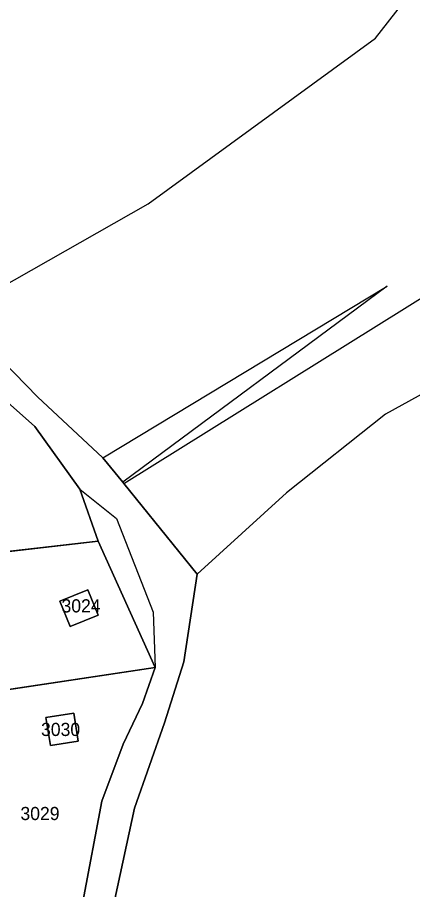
# Model space of a CAD drawing. Extents: x -262715 to -259381, y -1237238 to -1231182.
# Drawn here: x -260170 to -260109.9, y -1234238.6 to -1234106 of the extents above; entities that cross this region are included whole.
import ezdxf

# ---------------------------------------------------------------- set-up
doc = ezdxf.new("R2010")
doc.units = 0
for name, color, linetype in [('body_kn', 7, 'Continuous'), ('kladpar_druhypozemkov', 7, 'Continuous'), ('kladpar_hranice', 7, 'Continuous'), ('kladpar_parcelnecisla', 7, 'Continuous'), ('kladpar_plochy', 7, 'Continuous'), ('zappar_hrandruhpozemk', 7, 'Continuous')]:
    doc.layers.add(name, color=color, linetype=linetype)

msp = doc.modelspace()

# ---------------------------------------------------------------- linework, layer by layer
at = {"layer": 'body_kn'}
for p, q in [((-260115.54, -1234109.12), (-260115.54, -1234109.12)), ((-260150.13, -1234134.3), (-260150.13, -1234134.3)), ((-260113.76, -1234146.85), (-260113.76, -1234146.85)), ((-260166.97, -1234163.69), (-260166.97, -1234163.69)), ((-260114, -1234166.31), (-260114, -1234166.31)), ((-260167.38, -1234168.2), (-260167.38, -1234168.2)), ((-260157.01, -1234172.94), (-260157.01, -1234172.94)), ((-260157.01, -1234172.94), (-260157.01, -1234172.94)), ((-260153.99, -1234176.68), (-260153.99, -1234176.68)), ((-260153.83, -1234176.87), (-260153.83, -1234176.87)), ((-260153.83, -1234176.87), (-260153.83, -1234176.87)), ((-260160.49, -1234177.75), (-260160.49, -1234177.75)), ((-260160.49, -1234177.75), (-260160.49, -1234177.75)), ((-260129.07, -1234178.28), (-260129.07, -1234178.28)), ((-260154.96, -1234182.21), (-260154.96, -1234182.21)), ((-260157.73, -1234185.65), (-260157.73, -1234185.65)), ((-260157.73, -1234185.65), (-260157.73, -1234185.65)), ((-260142.68, -1234190.65), (-260142.68, -1234190.65)), ((-260159.29, -1234193.03), (-260159.29, -1234193.03)), ((-260159.29, -1234193.03), (-260159.29, -1234193.03)), ((-260163.55, -1234194.75), (-260163.55, -1234194.75)), ((-260157.71, -1234196.92), (-260157.71, -1234196.92)), ((-260149.35, -1234196.45), (-260149.35, -1234196.45)), ((-260161.98, -1234198.64), (-260161.98, -1234198.64)), ((-260149.04, -1234204.84), (-260149.04, -1234204.84)), ((-260149.04, -1234204.84), (-260149.04, -1234204.84)), ((-260144.69, -1234203.99), (-260144.69, -1234203.99)), ((-260150.99, -1234210.36), (-260150.99, -1234210.36)), ((-260161.43, -1234211.79), (-260161.43, -1234211.79)), ((-260161.43, -1234211.79), (-260161.43, -1234211.79)), ((-260165.67, -1234212.47), (-260165.67, -1234212.47)), ((-260147.64, -1234213.29), (-260147.64, -1234213.29)), ((-260165, -1234216.72), (-260165, -1234216.72)), ((-260160.75, -1234216.04), (-260160.75, -1234216.04)), ((-260153.93, -1234216.53), (-260153.93, -1234216.53)), ((-260157.15, -1234225.18), (-260157.15, -1234225.18)), ((-260152.21, -1234226.25), (-260152.21, -1234226.25))]:
    msp.add_line(p, q, dxfattribs=at)
at = {"layer": 'kladpar_druhypozemkov'}
for p, q in [((-260160.29, -1234194.67), (-260160.29, -1234194.67)), ((-260162.88, -1234212.82), (-260162.88, -1234212.82)), ((-260167.08, -1234226.11), (-260167.08, -1234226.11))]:
    msp.add_line(p, q, dxfattribs=at)
at = {"layer": 'kladpar_hranice'}
for points in [[(-260155.18, -1234240.08), (-260152.21, -1234226.25), (-260147.64, -1234213.29), (-260144.69, -1234203.99), (-260142.68, -1234190.65), (-260153.83, -1234176.87), (-260153.99, -1234176.68), (-260157.01, -1234172.94), (-260166.97, -1234163.69), (-260179.39, -1234150.94), (-260187.72, -1234146.01), (-260194.18, -1234141.41), (-260213.36, -1234124.7), (-260221.25, -1234117.82), (-260232.33, -1234091.14), (-260239.1, -1234082.15), (-260247.05, -1234078.03), (-260247, -1234060.11), (-260246.24, -1234037.08), (-260249.7, -1234026.34)], [(-260160.05, -1234240.51), (-260157.15, -1234225.18), (-260153.93, -1234216.53), (-260150.99, -1234210.36), (-260149.04, -1234204.84), (-260157.73, -1234185.65), (-260160.49, -1234177.75), (-260167.38, -1234168.2), (-260181.68, -1234155.5), (-260191.9, -1234146.71), (-260198.65, -1234141.55), (-260224.07, -1234122.04), (-260230.23, -1234106.04), (-260235.25, -1234093.01), (-260240.36, -1234085.21), (-260243.81, -1234083.53), (-260247.71, -1234081.63), (-260248.74, -1234081.13), (-260247.05, -1234078.03)], [(-260247.05, -1234078.03), (-260239.1, -1234082.15), (-260232.33, -1234091.14), (-260221.25, -1234117.82), (-260213.36, -1234124.7), (-260194.18, -1234141.41), (-260187.72, -1234146.01), (-260179.39, -1234150.94), (-260166.97, -1234163.69), (-260157.01, -1234172.94), (-260153.99, -1234176.68), (-260153.83, -1234176.87), (-260142.68, -1234190.65), (-260144.69, -1234203.99), (-260147.64, -1234213.29), (-260152.21, -1234226.25), (-260155.18, -1234240.08)], [(-260191.9, -1234146.71), (-260181.68, -1234155.5), (-260167.38, -1234168.2), (-260160.49, -1234177.75), (-260157.73, -1234185.65), (-260185.76, -1234188.83), (-260186.32, -1234183.47), (-260189.42, -1234162.26), (-260191.9, -1234146.71)], [(-260183.35, -1234204.22), (-260185.76, -1234188.83), (-260157.73, -1234185.65)], [(-260157.73, -1234185.65), (-260149.04, -1234204.84), (-260181.78, -1234209.78), (-260183.35, -1234204.22)], [(-260163.55, -1234194.75), (-260161.98, -1234198.64), (-260157.71, -1234196.92), (-260159.29, -1234193.03), (-260163.55, -1234194.75)], [(-260159.29, -1234193.03), (-260157.71, -1234196.92), (-260161.98, -1234198.64), (-260163.55, -1234194.75), (-260159.29, -1234193.03)], [(-260176.38, -1234242.78), (-260179.06, -1234225.27), (-260181.78, -1234209.78), (-260149.04, -1234204.84)], [(-260149.04, -1234204.84), (-260150.99, -1234210.36), (-260153.93, -1234216.53), (-260157.15, -1234225.18), (-260160.05, -1234240.51), (-260176.38, -1234242.78)], [(-260161.43, -1234211.79), (-260160.75, -1234216.04), (-260165, -1234216.72), (-260165.67, -1234212.47), (-260161.43, -1234211.79)], [(-260165, -1234216.72), (-260160.75, -1234216.04), (-260161.43, -1234211.79), (-260165.67, -1234212.47), (-260165, -1234216.72)]]:
    msp.add_lwpolyline(points, dxfattribs=at)
at = {"layer": 'kladpar_plochy'}
for p, q in [((-260185.76, -1234188.83), (-260157.73, -1234185.65)), ((-260157.73, -1234185.65), (-260149.04, -1234204.84)), ((-260159.29, -1234193.03), (-260163.55, -1234194.75)), ((-260157.71, -1234196.92), (-260159.29, -1234193.03)), ((-260163.55, -1234194.75), (-260161.98, -1234198.64)), ((-260161.98, -1234198.64), (-260157.71, -1234196.92)), ((-260149.04, -1234204.84), (-260181.78, -1234209.78)), ((-260181.78, -1234209.78), (-260149.04, -1234204.84)), ((-260149.04, -1234204.84), (-260150.99, -1234210.36)), ((-260150.99, -1234210.36), (-260153.93, -1234216.53)), ((-260161.43, -1234211.79), (-260165.67, -1234212.47)), ((-260160.75, -1234216.04), (-260161.43, -1234211.79)), ((-260165.67, -1234212.47), (-260165, -1234216.72)), ((-260165, -1234216.72), (-260160.75, -1234216.04)), ((-260153.93, -1234216.53), (-260157.15, -1234225.18)), ((-260157.15, -1234225.18), (-260160.05, -1234240.51))]:
    msp.add_line(p, q, dxfattribs=at)
for points in [[(-260155.18, -1234240.08), (-260152.21, -1234226.25), (-260147.64, -1234213.29), (-260144.69, -1234203.99), (-260142.68, -1234190.65), (-260153.83, -1234176.87), (-260153.99, -1234176.68), (-260157.01, -1234172.94), (-260166.97, -1234163.69), (-260179.39, -1234150.94), (-260187.72, -1234146.01), (-260194.18, -1234141.41), (-260213.36, -1234124.7), (-260221.25, -1234117.82), (-260232.33, -1234091.14), (-260239.1, -1234082.15), (-260247.05, -1234078.03), (-260247, -1234060.11), (-260246.24, -1234037.08), (-260249.7, -1234026.34)], [(-260232.33, -1234091.14), (-260221.25, -1234117.82), (-260213.36, -1234124.7), (-260194.18, -1234141.41), (-260187.72, -1234146.01), (-260179.39, -1234150.94), (-260166.97, -1234163.69), (-260157.01, -1234172.94), (-260153.99, -1234176.68), (-260153.83, -1234176.87), (-260142.68, -1234190.65), (-260144.69, -1234203.99), (-260147.64, -1234213.29), (-260152.21, -1234226.25), (-260155.18, -1234240.08)], [(-260160.05, -1234240.51), (-260157.15, -1234225.18), (-260153.93, -1234216.53), (-260150.99, -1234210.36), (-260149.04, -1234204.84), (-260157.73, -1234185.65), (-260160.49, -1234177.75), (-260167.38, -1234168.2), (-260181.68, -1234155.5), (-260191.9, -1234146.71), (-260198.65, -1234141.55), (-260224.07, -1234122.04), (-260230.23, -1234106.04), (-260235.25, -1234093.01)]]:
    msp.add_lwpolyline(points, dxfattribs=at)
for points in [[(-260191.9, -1234146.71), (-260181.68, -1234155.5), (-260167.38, -1234168.2), (-260160.49, -1234177.75), (-260157.73, -1234185.65), (-260185.76, -1234188.83), (-260186.32, -1234183.47), (-260189.42, -1234162.26)], [(-260159.29, -1234193.03), (-260157.71, -1234196.92), (-260161.98, -1234198.64), (-260163.55, -1234194.75)], [(-260161.43, -1234211.79), (-260160.75, -1234216.04), (-260165, -1234216.72), (-260165.67, -1234212.47)]]:
    msp.add_lwpolyline(points, close=True, dxfattribs=at)
at = {"layer": 'zappar_hrandruhpozemk'}
for p, q in [((-260153.83, -1234176.87), (-260065.4, -1234121.67)), ((-260179.39, -1234150.94), (-260150.13, -1234134.3)), ((-260157.01, -1234172.94), (-260113.76, -1234146.85)), ((-260113.76, -1234146.85), (-260153.99, -1234176.68)), ((-260114, -1234166.31), (-260129.07, -1234178.28)), ((-260160.49, -1234177.75), (-260154.96, -1234182.21)), ((-260129.07, -1234178.28), (-260142.68, -1234190.65)), ((-260154.96, -1234182.21), (-260149.35, -1234196.45)), ((-260149.35, -1234196.45), (-260149.04, -1234204.84))]:
    msp.add_line(p, q, dxfattribs=at)
for points in [[(-260150.13, -1234134.3), (-260115.54, -1234109.12), (-260093.69, -1234081.11)], [(-259998.39, -1234171.87), (-260030.06, -1234164.75), (-260061.41, -1234157.64), (-260083.89, -1234158.01), (-260094.62, -1234155.6), (-260114, -1234166.31)]]:
    msp.add_lwpolyline(points, dxfattribs=at)

# ---------------------------------------------------------------- texts
at = {"layer": 'kladpar_parcelnecisla'}
for s, p in [('3024', (-260163.3, -1234196.48)), ('3030', (-260166.42, -1234215.28)), ('3029', (-260169.55, -1234228.07))]:
    msp.add_text(s, height=2, dxfattribs=at).set_placement(p)

doc.saveas('drawing.dxf')
